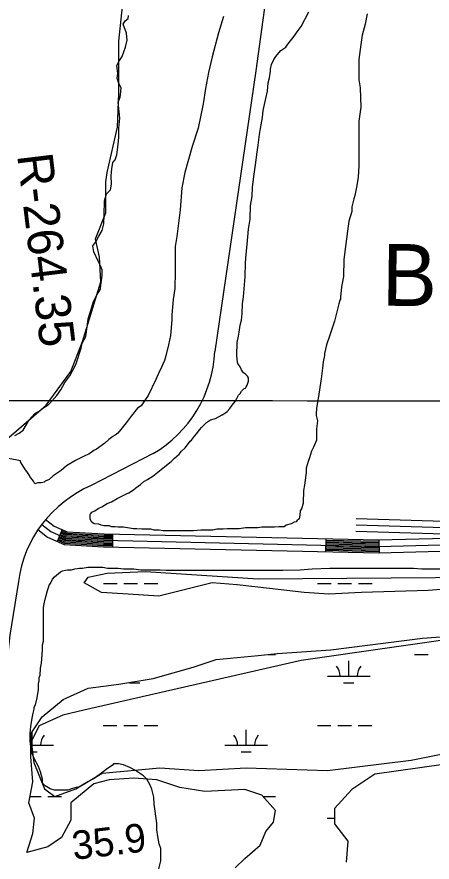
# Model space of a CAD drawing. Extents: x 3245246 to 3283090, y 806824 to 832173.
# Drawn here: x 3261421 to 3262395, y 823248 to 825228 of the extents above; entities that cross this region are included whole.
import ezdxf

# ---------------------------------------------------------------- set-up
doc = ezdxf.new("R2010")
doc.units = 0
for name, color, linetype in [('V-GRID-MAJR', 7, 'Continuous'), ('V-RIVR-RANG', 7, 'Continuous'), ('V-RIVR-RANG-IDEN', 7, 'Continuous'), ('V-ROAD-CNTR', 7, 'Continuous'), ('V-SITE-VEGE', 7, 'Continuous'), ('V-TOPO-GNAM-IDEN', 7, 'Continuous'), ('V-TOPO-SHOR', 7, 'Continuous'), ('V-WETL-SWMP', 7, 'Continuous')]:
    doc.layers.add(name, color=color, linetype=linetype)

msp = doc.modelspace()

# ---------------------------------------------------------------- linework, layer by layer
at = {"layer": 'V-GRID-MAJR'}
msp.add_spline([(3249423.5, 824337.8), (3254658.5, 824333.6), (3259893.4, 824330.1), (3265128.4, 824327.5), (3270363.4, 824325.6), (3275598.4, 824324.4), (3280833.3, 824324.1)], degree=3, dxfattribs=at)
at = {"layer": 'V-ROAD-CNTR'}
for p, q in [((3261527.6, 824026.7), (3261515.7, 823999.2)), ((3261645.6, 824016.4), (3261644.9, 823986.4)), ((3262145.5, 824005.3), (3262144.8, 823975.3)), ((3262269.7, 824002.6), (3262270.5, 823972.6))]:
    msp.add_line(p, q, dxfattribs=at)
for points in [[(3262169.6, 826483.8), (3262078.4, 825807.9), (3261981.7, 825101.9), (3261885.2, 824444.3)], [(3261740.3, 824205), (3261595.4, 824130)], [(3261479.2, 824038.6), (3261500.7, 824022.1), (3261535.4, 824006.9), (3261624.8, 824001.8), (3262269.4, 823987.6), (3262617.8, 823996.7), (3262842.8, 823991.9), (3263078.6, 823981.6), (3263470.7, 823959.5), (3263665.4, 823959.2), (3263727.2, 823961.5), (3263778.4, 823959.7), (3263817.3, 823957.8), (3263852.2, 823956), (3263881.1, 823951.5), (3263926.5, 823943.7), (3264043.3, 823916.9), (3264233, 823874.5), (3264448.4, 823820.7), (3264503.4, 823812.6), (3264561.4, 823790.7), (3264636.9, 823763.1), (3264762.6, 823721.2), (3264843, 823691.3)], [(3261488.3, 824050.5), (3261508.4, 824035.1), (3261538.9, 824021.8), (3261625.4, 824016.8), (3262269.3, 824002.6), (3262617.8, 824011.7), (3262843.3, 824006.9), (3263079.4, 823996.6), (3263471.1, 823974.5), (3263665.2, 823974.2), (3263727.2, 823976.5), (3263779, 823974.7), (3263818, 823972.8), (3263853.8, 823971), (3263883.5, 823966.3), (3263929.5, 823958.4), (3264046.7, 823931.6), (3264236.4, 823889.1), (3264451.4, 823835.5), (3264512.1, 823826.5)], [(3264807.3, 823742.3), (3264690.5, 823785.9), (3264618.3, 823820.4), (3264561.1, 823845.2), (3264501.1, 823858.4), (3264388.5, 823884.7), (3264258.7, 823912.2), (3264124.7, 823946.9), (3263946.7, 823991), (3263837.7, 824010.3), (3263777, 824014.7), (3263659.3, 824010.5), (3263566.2, 824008.5), (3263445.5, 824018.6), (3263397.5, 824016), (3263345, 824014.2), (3263142.8, 824014.8), (3262924.9, 824024), (3262570.9, 824033.1), (3262474.7, 824029.2), (3262216.4, 824037.5)], [(3264143.5, 823957.5), (3264128.4, 823961.4), (3263949.9, 824005.7), (3263839.6, 824025.2), (3263777.3, 824029.7), (3263658.9, 824025.5), (3263566.7, 824023.5), (3263445.7, 824033.6), (3263396.9, 824031), (3263344.7, 824029.2), (3263143.2, 824029.8), (3262925.4, 824039), (3262570.8, 824048.1), (3262474.6, 824044.2), (3262216.9, 824052.4)], [(3261470, 824026.7), (3261493, 824009), (3261531.9, 823992.1), (3261624.2, 823986.8), (3262269.4, 823972.6), (3262617.9, 823981.7), (3262842.3, 823976.9), (3263077.9, 823966.7), (3263470.2, 823944.6), (3263665.7, 823944.2), (3263727.2, 823946.5), (3263777.8, 823944.7), (3263816.5, 823942.9), (3263850.6, 823941.1), (3263878.6, 823936.7), (3263923.6, 823929), (3264040, 823902.3), (3264229.5, 823859.9), (3264445.5, 823806), (3264502.7, 823797.5)], [(3261524, 824018.4), (3261536.8, 824012.9), (3261625.1, 824007.8), (3261645.4, 824007.4)], [(3261525.2, 824021.2), (3261537.5, 824015.8), (3261625.2, 824010.8), (3261645.5, 824010.4)], [(3261526.4, 824023.9), (3261538.2, 824018.8), (3261625.3, 824013.8), (3261645.5, 824013.4)], [(3264516.2, 823839.5), (3264385.3, 823870.1), (3264255.3, 823897.6), (3264121, 823932.3), (3263943.6, 823976.3), (3263835.9, 823995.4), (3263776.7, 823999.7), (3263659.8, 823995.5), (3263565.7, 823993.5), (3263445.2, 824003.5), (3263398.2, 824001), (3263345.2, 823999.2), (3263142.5, 823999.8), (3262924.4, 824009), (3262571, 824018.1), (3262474.7, 824014.2), (3262215.9, 824022.5)], [(3261516.9, 824001.9), (3261532.6, 823995.1), (3261624.4, 823989.8), (3261645, 823989.4)], [(3261518.1, 824004.7), (3261533.3, 823998.1), (3261624.5, 823992.8), (3261645.1, 823992.4)], [(3261519.3, 824007.4), (3261534, 824001), (3261624.6, 823995.8), (3261645.1, 823995.4)], [(3261520.5, 824010.2), (3261534.7, 824004), (3261624.7, 823998.8), (3261645.2, 823998.4)], [(3261521.7, 824012.9), (3261535.4, 824006.9), (3261624.8, 824001.8), (3261645.3, 824001.4)], [(3261522.8, 824015.7), (3261536.1, 824009.9), (3261625, 824004.8), (3261645.3, 824004.4)], [(3262145.3, 823999.3), (3262269.3, 823996.6), (3262269.9, 823996.6)], [(3262145.3, 823996.3), (3262269.3, 823993.6), (3262269.9, 823993.6)], [(3262145.4, 824002.3), (3262269.3, 823999.6), (3262269.8, 823999.6)], [(3262144.9, 823981.3), (3262269.4, 823978.6), (3262270.3, 823978.6)], [(3262144.9, 823978.3), (3262269.4, 823975.6), (3262270.4, 823975.6)], [(3262145, 823984.3), (3262269.4, 823981.6), (3262270.3, 823981.6)], [(3262145.1, 823990.3), (3262269.4, 823987.6), (3262270.1, 823987.6)], [(3262145.1, 823987.3), (3262269.4, 823984.6), (3262270.2, 823984.6)], [(3262145.2, 823993.3), (3262269.3, 823990.6), (3262270, 823990.6)], [(3261424.6, 823905.3), (3261404.8, 823779.7), (3261366.3, 823445.6), (3261337.2, 823203.7), (3261327.4, 823105.4), (3261324.3, 823046.9), (3261323.3, 822962.2), (3261321.6, 822833)]]:
    msp.add_lwpolyline(points, dxfattribs=at)
for centre, radius, start, end in [((3261592.9, 824457.8), 292.6, 300.2487, 357.3653), ((3261708.2, 823867), 286.2, 113.2001, 172.3114)]:
    msp.add_arc(centre, radius, start, end, dxfattribs=at)
at = {"layer": 'V-SITE-VEGE'}
for points in [[(3261416, 824247.6), (3261426.6, 824252.5), (3261436.1, 824259.7), (3261443.7, 824273.4), (3261450.2, 824284.4), (3261463.5, 824298.9), (3261473, 824304.6), (3261481.7, 824311), (3261494.2, 824319), (3261502.9, 824328.1), (3261515.1, 824341.4), (3261523.8, 824354.3), (3261533.3, 824371.8), (3261545.5, 824387), (3261559.1, 824413.6), (3261572, 824451.9), (3261573.9, 824463.7), (3261583, 824478.9), (3261586.8, 824507.7), (3261588.3, 824520.6), (3261594, 824538.1), (3261600.5, 824560.9), (3261609.6, 824578), (3261616.8, 824590.5), (3261616.8, 824593.6), (3261621, 824622), (3261621, 824635.7), (3261617.5, 824644.8), (3261611.8, 824655.8), (3261601.6, 824677.5), (3261599.3, 824691.5), (3261606.5, 824701.4), (3261613, 824714.3), (3261620.9, 824728), (3261624.7, 824743.5), (3261625.9, 824764), (3261626.6, 824797.5), (3261631.6, 824813.8), (3261640.7, 824822.9), (3261642.9, 824836.2), (3261642.2, 824855.6), (3261644.1, 824871.9), (3261646, 824886.7), (3261651.3, 824893.1), (3261655.5, 824904.9), (3261658.9, 824928.8), (3261660.4, 824946.3), (3261660, 824967.2), (3261662.6, 824991.1), (3261658.5, 825028.7), (3261663, 825040.1), (3261664.9, 825053.4), (3261665.7, 825062.1), (3261660.4, 825072.4), (3261656.6, 825084.9), (3261657.7, 825095.2), (3261655.4, 825114.1), (3261661.5, 825126.3), (3261667.9, 825135.4), (3261675.9, 825157.4), (3261679.3, 825173.4), (3261677.8, 825190.1), (3261670.6, 825211), (3261675.1, 825219.3), (3261682.3, 825224.3), (3261683.1, 825231.5)], [(3261905.6, 825229.1), (3261893.9, 825190.7), (3261878.8, 825134.8), (3261870.6, 825097.6), (3261863.6, 825060.3), (3261857.8, 825024.3), (3261846.2, 824967.3), (3261832.2, 824924.2), (3261814.8, 824863.7), (3261807.8, 824827.6), (3261804.3, 824776.4), (3261796.1, 824713.6), (3261792.6, 824690.3), (3261792.6, 824631), (3261791.4, 824591.4), (3261787.9, 824565.8), (3261784.5, 824529.7), (3261784.4, 824518.1), (3261781, 824482), (3261776.3, 824459.9), (3261770.5, 824434.3), (3261767, 824422.7), (3261763.5, 824414.5), (3261761.2, 824408.7), (3261753, 824392.4), (3261747.2, 824378.5), (3261728.6, 824341.2), (3261720.4, 824328.4), (3261715.8, 824321.5), (3261712.3, 824316.8), (3261704.1, 824311), (3261689, 824292.4), (3261677.4, 824277.2), (3261664.6, 824261), (3261657.6, 824252.8), (3261651.8, 824248.2), (3261645.9, 824244.7), (3261636.6, 824237.7), (3261627.3, 824229.5), (3261607.5, 824215.6), (3261601.7, 824212.1), (3261590.1, 824203.9)], [(3262242.6, 825235.6), (3262238, 825211.1), (3262231, 825185.5), (3262227.5, 825163.4), (3262222.8, 825128.5), (3262222.8, 825080.8), (3262226.3, 825062.2), (3262227.5, 825016.8), (3262222.8, 824984.2), (3262222.8, 824879.5), (3262221.6, 824852.7), (3262218.1, 824833), (3262213.5, 824809.7), (3262211.1, 824801.6), (3262206.5, 824782.9), (3262206.5, 824772.5), (3262199.5, 824749.2), (3262196, 824725.9), (3262191.3, 824689.8), (3262187.8, 824659.6), (3262186.7, 824620), (3262182, 824595.6), (3262179.7, 824571.2), (3262179.7, 824566.5), (3262178.5, 824564.2), (3262176.2, 824556), (3262168, 824524.6), (3262165.7, 824515.3), (3262155.2, 824482.7), (3262147.1, 824459.5), (3262142.4, 824439.7), (3262142.4, 824435), (3262138.9, 824419.9), (3262137.8, 824404.8), (3262134.3, 824380.3), (3262127.3, 824333.8), (3262123.8, 824311.7), (3262122.6, 824297.7), (3262122.6, 824294.2), (3262126.1, 824281.4), (3262125, 824275.6), (3262123.8, 824262.8), (3262123.8, 824236), (3262116.8, 824219.7), (3262112.1, 824210.4), (3262107.5, 824195.3), (3262104, 824186), (3262099.3, 824170.9), (3262099.3, 824160.4), (3262097, 824143), (3262095.8, 824131.3), (3262093.5, 824118.5), (3262093.5, 824111.5), (3262092.3, 824096.4), (3262092.3, 824088.3), (3262088.8, 824075.5), (3262085.4, 824070.8), (3262084.2, 824060.3), (3262083, 824052.2), (3262077.2, 824047.5), (3262076, 824045.2), (3262071.4, 824044), (3262064.4, 824040.6), (3262052.8, 824037.1), (3262048.1, 824033.6), (3262035.3, 824033.6), (3262024.8, 824032.4), (3261995.8, 824032.4), (3261986.4, 824031.3), (3261957.4, 824031.3), (3261942.2, 824028.9), (3261914.3, 824028.9), (3261905, 824027.8), (3261889.9, 824027.8), (3261880.6, 824025.5), (3261852.6, 824025.5), (3261835.2, 824024.3), (3261763, 824024.3), (3261754.9, 824025.5), (3261743.2, 824025.5), (3261735.1, 824027.8), (3261714.2, 824027.8), (3261702.5, 824029), (3261694.4, 824029), (3261680.4, 824031.3), (3261671.1, 824032.5), (3261658.3, 824032.5), (3261651.3, 824033.6), (3261643.2, 824033.6), (3261638.5, 824036), (3261624.6, 824036), (3261618.7, 824037.1), (3261612.9, 824039.5), (3261602.4, 824040.6), (3261596.6, 824044.1), (3261593.1, 824051.1), (3261593.1, 824062.7)], [(3262040.1, 825149.5), (3262051.8, 825157.6), (3262056.4, 825164.6), (3262065.7, 825176.3), (3262071.5, 825183.2), (3262080.9, 825196), (3262087.8, 825205.3), (3262105.3, 825240.3)], [(3261593.1, 824062.7), (3261595.5, 824065.1), (3261596.6, 824067.4), (3261603.6, 824070.9), (3261607.1, 824073.2), (3261612.9, 824076.7), (3261619.9, 824080.2), (3261632.7, 824088.3), (3261643.2, 824091.8), (3261656, 824100), (3261664.1, 824103.4), (3261678.1, 824110.4), (3261683.9, 824112.8), (3261694.4, 824119.7), (3261700.2, 824124.4), (3261710.7, 824132.5), (3261718.8, 824139.5), (3261727, 824144.2), (3261739.8, 824152.3), (3261747.9, 824158.1), (3261759.6, 824167.4), (3261767.7, 824174.4), (3261782.8, 824186.1), (3261791, 824194.2), (3261801.5, 824203.5), (3261807.3, 824210.5), (3261815.4, 824218.6), (3261821.2, 824225.6), (3261827.1, 824233.8), (3261830.5, 824236.1), (3261837.5, 824245.4), (3261842.2, 824251.2), (3261850.3, 824261.7), (3261853.8, 824266.3), (3261865.5, 824278), (3261872.4, 824282.6), (3261874.8, 824283.8), (3261886.4, 824287.3), (3261902.7, 824295.4), (3261906.2, 824297.7), (3261910.8, 824301.2), (3261914.3, 824303.6), (3261920.2, 824310.5), (3261926, 824318.7), (3261933, 824326.8), (3261936.5, 824333.8), (3261941.1, 824342), (3261944.6, 824345.4), (3261948.1, 824351.3), (3261953.9, 824357.1), (3261957.4, 824358.2), (3261958.6, 824361.7), (3261960.9, 824365.2), (3261964.4, 824374.5), (3261964.4, 824382.7), (3261962.1, 824386.2), (3261957.4, 824390.8), (3261952.7, 824394.3), (3261948.1, 824401.3), (3261944.6, 824408.3), (3261938.8, 824416.4), (3261937.6, 824424.6), (3261936.5, 824436.2), (3261936.5, 824444.4), (3261937.6, 824456), (3261937.6, 824465.3), (3261941.1, 824480.4), (3261942.3, 824489.7), (3261944.6, 824506), (3261948.1, 824517.7), (3261949.3, 824532.8), (3261950.4, 824556.1), (3261952.8, 824572.4), (3261956.3, 824618.9), (3261957.4, 824651.5), (3261958.6, 824672.4), (3261960.9, 824694.5), (3261964.4, 824730.6), (3261967.9, 824753.9), (3261969.1, 824786.5), (3261972.6, 824807.4), (3261973.8, 824829.5), (3261977.3, 824859.8), (3261980.7, 824881.9), (3261984.2, 824911), (3261986.6, 824927.3), (3261990.1, 824952.9), (3261992.4, 824966.8), (3261997.1, 824992.4), (3261998.2, 825008.7), (3262005.2, 825036.6), (3262008.7, 825054.1), (3262009.9, 825073.9), (3262013.4, 825085.5), (3262015.7, 825100.6), (3262015.7, 825105.3), (3262018, 825116.9), (3262023.8, 825128.6), (3262028.5, 825135.5), (3262035.5, 825143.7), (3262040.1, 825149.5)], [(3261590.1, 824203.9), (3261581.9, 824200.5), (3261558.7, 824188.8), (3261537.7, 824176), (3261524.9, 824165.6), (3261506.3, 824152.8), (3261497, 824144.6), (3261487.7, 824140), (3261485.3, 824137.6), (3261478.4, 824136.5), (3261470.2, 824136.5), (3261463.2, 824134.1), (3261459.7, 824140), (3261451.6, 824151.6), (3261450.4, 824153.9), (3261445.8, 824160.9), (3261440, 824169.1), (3261429.5, 824185.3), (3261429.5, 824187.7), (3261401.6, 824193.5)], [(3261489.6, 823872.2), (3261493.1, 823883.9), (3261495.4, 823890.9), (3261496.6, 823896.7), (3261500.1, 823900.2), (3261504.7, 823910.6), (3261509.4, 823916.5), (3261523.4, 823928.1), (3261528, 823930.4), (3261535, 823931.6), (3261539.7, 823932.7), (3261549, 823932.7), (3261557.1, 823935.1), (3261567.6, 823936.2), (3261574.6, 823936.2), (3261587.4, 823938.6), (3261622.3, 823938.6), (3261633.9, 823936.2), (3261658.3, 823936.2), (3261671.1, 823935.1), (3261695.6, 823935.1), (3261711.9, 823932.7), (3261757.3, 823932.7), (3261771.2, 823931.6), (3262044.7, 823931.5), (3262085.4, 823932.7), (3262113.3, 823935), (3262155.2, 823936.2), (3262350.7, 823936.1), (3262370.5, 823935), (3262413.5, 823935)], [(3261753.7, 823232.2), (3261758.3, 823250.8), (3261758.3, 823279.9), (3261754.8, 823290.4), (3261751.3, 823307.8), (3261749, 823323), (3261749, 823339.3), (3261743.2, 823383.5), (3261742, 823399.8), (3261737.4, 823418.4), (3261733.9, 823427.7), (3261725.8, 823441.7), (3261717.6, 823449.8), (3261699, 823462.6), (3261686.2, 823469.6), (3261671.1, 823475.4), (3261659.4, 823477.8), (3261647.8, 823477.8), (3261644.3, 823474.3), (3261633.8, 823467.3), (3261623.4, 823459.1), (3261602.4, 823444), (3261587.3, 823435.9), (3261574.5, 823427.7), (3261567.5, 823424.2), (3261557, 823421.9), (3261548.9, 823419.6), (3261540.7, 823416.1), (3261509.3, 823416.1), (3261498.9, 823419.6), (3261487.2, 823426.6), (3261484.9, 823427.7), (3261481.4, 823433.6), (3261481.4, 823441.7), (3261476.8, 823459.2), (3261472.1, 823472), (3261461.6, 823490.6), (3261457, 823502.2), (3261453.5, 823519.7), (3261452.3, 823531.3), (3261452.3, 823549.9), (3261453.5, 823565.1), (3261457, 823584.8), (3261459.3, 823596.5), (3261461.6, 823605.8), (3261461.6, 823610.4), (3261465.1, 823616.2), (3261468.6, 823632.5), (3261472.1, 823652.3), (3261472.1, 823665.1), (3261473.3, 823672.1), (3261473.3, 823680.2), (3261475.6, 823686.1), (3261476.8, 823702.4), (3261479.1, 823714), (3261480.3, 823733.8), (3261481.4, 823744.2), (3261481.4, 823757), (3261483.8, 823765.2), (3261483.8, 823844.3), (3261485, 823852.5), (3261487.3, 823864.1), (3261489.6, 823872.2)]]:
    msp.add_lwpolyline(points, dxfattribs=at)
at = {"layer": 'V-TOPO-SHOR'}
for points in [[(3261361.7, 824208.3), (3261489.6, 824318), (3261547.5, 824397.2), (3261574.9, 824467.2), (3261617.6, 824607.4), (3261614.5, 824665.2), (3261605.4, 824707.9), (3261629.8, 824768.8), (3261629.8, 824841.9), (3261632.8, 824863.2), (3261657.2, 824969.8), (3261660.2, 825049), (3261660.2, 825170.9), (3261669.3, 825259.2)], [(3262518.1, 823781.8), (3262087.9, 823720.5), (3261577.8, 823604), (3261528.6, 823591.7), (3261473.3, 823567.2), (3261454.9, 823530.3), (3261461, 823481.1), (3261485.6, 823419.7), (3261510.1, 823401.2), (3261559.3, 823419.6), (3261620.8, 823456.5), (3261756, 823468.7), (3261848.1, 823462.5), (3261958.8, 823468.6), (3262149.3, 823462.4), (3262345.9, 823486.9), (3262561, 823529.8)]]:
    msp.add_lwpolyline(points, dxfattribs=at)
at = {"layer": 'V-WETL-SWMP'}
for p, q in [((3261623.9, 823900.7), (3261655.9, 823900.7)), ((3261671.9, 823900.7), (3261703.9, 823900.7)), ((3261719.9, 823900.7), (3261751.9, 823900.7)), ((3262125.8, 823900.5), (3262157.8, 823900.5)), ((3262173.8, 823900.5), (3262205.8, 823900.5)), ((3262221.8, 823900.5), (3262253.8, 823900.4)), ((3262010.1, 823734), (3262027.8, 823734)), ((3262199.1, 823683.2), (3262199.1, 823719.2)), ((3262353.7, 823733.9), (3262385.7, 823733.9)), ((3262149.1, 823683.2), (3262249.1, 823683.2)), ((3261685.2, 823668), (3261709.2, 823668)), ((3262187.1, 823667.8), (3262211.1, 823667.8)), ((3261623.7, 823568), (3261655.7, 823568)), ((3261671.7, 823568), (3261703.7, 823568)), ((3261719.7, 823568), (3261751.7, 823568)), ((3262125.6, 823567.8), (3262157.6, 823567.8)), ((3262173.6, 823567.8), (3262205.6, 823567.8)), ((3262221.6, 823567.8), (3262253.6, 823567.8)), ((3261456.7, 823521.7), (3261456.7, 823552.3)), ((3261958.6, 823521.5), (3261958.6, 823557.5)), ((3261453.7, 823521.7), (3261506.7, 823521.7)), ((3261908.6, 823521.5), (3262008.6, 823521.4)), ((3261453.7, 823506.3), (3261468.6, 823506.2)), ((3261946.6, 823506), (3261970.6, 823506)), ((3261452, 823401.6), (3261477.8, 823401.6)), ((3261493.8, 823401.6), (3261525.8, 823401.6)), ((3261998.5, 823401.4), (3262027.7, 823401.4)), ((3262149, 823350.6), (3262166.1, 823350.6))]:
    msp.add_line(p, q, dxfattribs=at)
for points in [[(3262493.1, 823893.1), (3262385.6, 823884.2), (3262228.8, 823879.7), (3262152.6, 823875.2), (3262094.4, 823879.7), (3262013.7, 823888.6), (3261937.6, 823897.6), (3261879.3, 823902.1), (3261753.9, 823870.7), (3261682.2, 823875.2), (3261619.5, 823879.7), (3261579.1, 823902.1), (3261588.1, 823915.6), (3261632.9, 823924.5), (3261722.5, 823929), (3261986.9, 823911.1), (3262506.6, 823915.6)], [(3262372.2, 823772.1), (3262488.7, 823781)], [(3261986.9, 823731.7), (3262031.7, 823736.2), (3262157.1, 823745.2), (3262372.2, 823772.1)], [(3261933.1, 823234), (3261955.5, 823256.4), (3261991.3, 823287.8), (3262004.8, 823319.2), (3262022.7, 823341.6), (3262027.2, 823368.5), (3261995.8, 823404.4), (3261955.5, 823417.8), (3261861.4, 823413.4), (3261803.2, 823422.3), (3261749.4, 823440.3), (3261695.6, 823444.7), (3261637.4, 823440.3), (3261601.5, 823431.3), (3261547.8, 823386.5), (3261547.8, 823346.1), (3261525.4, 823305.7), (3261494, 823283.3), (3261444.7, 823269.9), (3261458.2, 823314.7), (3261462.7, 823350.6), (3261449.2, 823386.5), (3261458.2, 823435.8), (3261453.7, 823494.1), (3261453.7, 823547.9), (3261480.6, 823588.2), (3261529.9, 823628.6), (3261588.1, 823655.5), (3261659.8, 823664.5), (3261740.4, 823677.9), (3261834.5, 823704.8), (3261888.3, 823722.7), (3261986.9, 823731.7)], [(3262421.5, 823476.1), (3262260.2, 823453.7), (3262206.4, 823417.8), (3262166.1, 823373), (3262166.1, 823337.1), (3262197.4, 823296.8), (3262193, 823247.5)]]:
    msp.add_lwpolyline(points, dxfattribs=at)
for centre, start, end in [((3262143.9, 823683.7), 359.2032, 40.7468), ((3262254.3, 823683.7), 139.2032, 180.7468), ((3261511.9, 823522.1), 139.2032, 180.7468), ((3261903.3, 823522), 359.2032, 40.7468), ((3262013.8, 823521.9), 139.2032, 180.7468)]:
    msp.add_arc(centre, 35.2, start, end, dxfattribs=at)

# ---------------------------------------------------------------- texts
at = {"layer": 'V-RIVR-RANG'}
msp.add_text('35.9', height=67, rotation=6.7783, dxfattribs=at).set_placement((3261554.1, 823252.7))
at = {"layer": 'V-RIVR-RANG-IDEN'}
msp.add_text('R-264.35', height=83, rotation=276.9169, dxfattribs=at).set_placement((3261421.5, 824904.3))
at = {"layer": 'V-TOPO-GNAM-IDEN'}
msp.add_text('Bayou Sara', height=145, rotation=359.3568, dxfattribs=at).set_placement((3262276.1, 824551.5))

doc.saveas('drawing.dxf')
